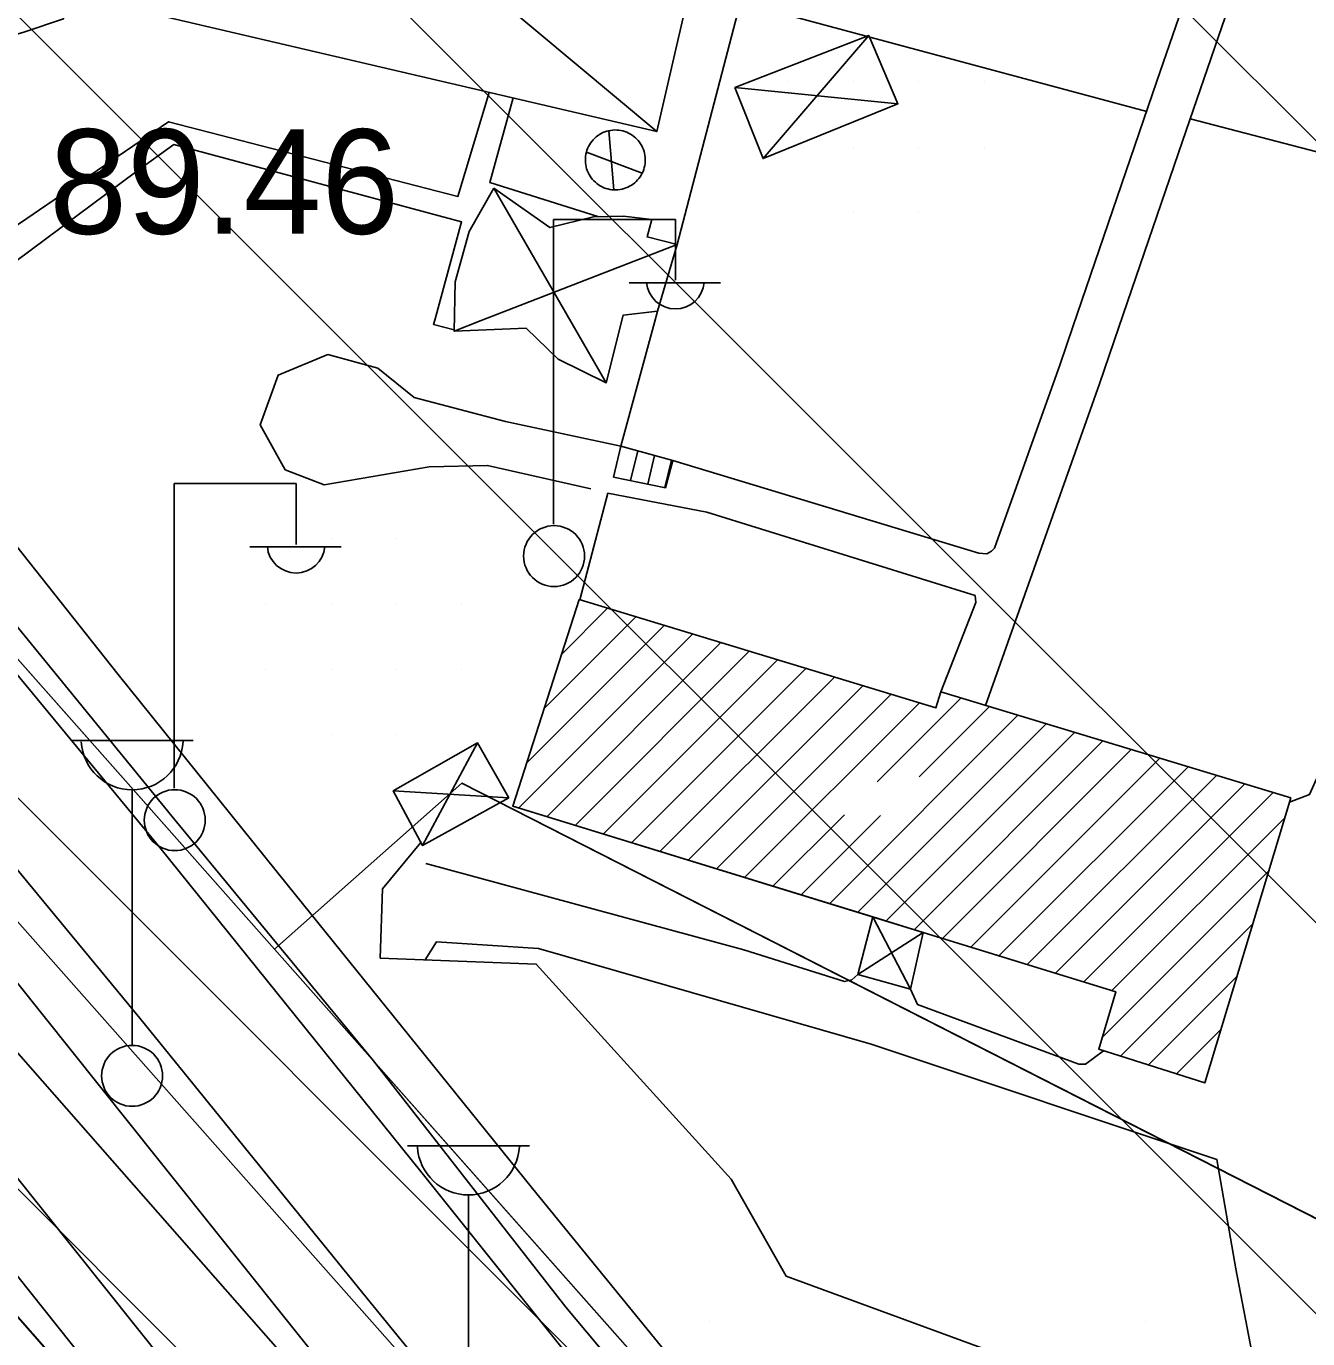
# Model space of a CAD drawing. Extents: x 417995 to 421451, y 4454518 to 4458015.
# Drawn here: x 420812.2 to 420885.8, y 4455749.1 to 4455824.5 of the extents above; entities that cross this region are included whole.
import ezdxf

# ---------------------------------------------------------------- set-up
doc = ezdxf.new("R2010")
doc.units = 0
for name, color, linetype in [('ADAKENARI', 7, 'Continuous'), ('B_Betonzemin', 7, 'Continuous'), ('B_Kapi', 7, 'Continuous'), ('B_Merdiven', 7, 'Continuous'), ('B_Resmi', 7, 'Continuous'), ('B_Sundurma', 7, 'Continuous'), ('B_Tarama', 7, 'Continuous'), ('KALDIRIM_FAT', 7, 'Continuous'), ('PL_AYA_FUAR', 7, 'Continuous'), ('PL_K_BHA', 7, 'Continuous'), ('PL_T_GUNUBIRLIK', 7, 'Continuous'), ('S_Cad_Sok_Lambasi', 7, 'Continuous'), ('S_Elektrik_Diregi', 7, 'Continuous'), ('Sinir_Duvar_tek_tarafa_ait', 7, 'Continuous'), ('Sinir_Ist_Duvari', 7, 'Continuous'), ('Sinir_Tel_bir_taraf', 7, 'Continuous'), ('Sinir_Yesil_Cit', 7, 'Continuous'), ('SN_TR_SIVILASMA', 7, 'Continuous'), ('TRFAT_BHA', 7, 'Continuous'), ('TRFAT_GUNUBİRLİK', 7, 'Continuous'), ('Y_Kot_Noktasi', 7, 'Continuous'), ('Yol_Kaldirim_kenari_bordurtasi', 7, 'Continuous'), ('Yol_Sose', 7, 'Continuous')]:
    doc.layers.add(name, color=color, linetype=linetype)

msp = doc.modelspace()

# ---------------------------------------------------------------- linework, layer by layer
at = {"layer": 'ADAKENARI'}
for p, q in [((420826.455, 4455771.466), (420807.444, 4455792.931)), ((420837.207, 4455780.989), (420826.455, 4455771.466)), ((420837.207, 4455780.989), (420902.705, 4455747.607)), ((420787.06, 4455778.4), (420884.04, 4455668.02)), ((420859.268, 4455734.421), (420826.455, 4455771.466))]:
    msp.add_line(p, q, dxfattribs=at)
at = {"layer": 'B_Betonzemin'}
for points in [[(420814.64, 4455826.308), (420814.352, 4455824.89), (420812.063, 4455824.116), (420808.849, 4455823.203), (420807.403, 4455824.914), (420805.23, 4455828.588), (420801.343, 4455837.135), (420797.754, 4455846.073)], [(420872.291, 4455807.196), (420877.116, 4455821.292), (420879.456, 4455828.138), (420879.51, 4455828.996), (420879.375, 4455829.584), (420879.075, 4455829.979), (420868.337, 4455833.082), (420861.585, 4455834.994), (420855.816, 4455836.285), (420854.155, 4455836.512), (420852.106, 4455836.093)], [(420896.685, 4455806.941), (420899.36, 4455813.685), (420899.731, 4455817.58), (420899.55, 4455819.755), (420898.845, 4455821.817), (420897.197, 4455824.141), (420895.925, 4455825.081), (420882.846, 4455828.866), (420882.573, 4455828.793), (420882.267, 4455828.613), (420878.588, 4455817.863), (420874.921, 4455807.169)], [(420871.559, 4455805.06), (420872.291, 4455807.196)], [(420874.921, 4455807.169), (420873.808, 4455803.923)], [(420844.621, 4455797.89), (420838.685, 4455799.239), (420835.328, 4455799.149), (420829.312, 4455798.132), (420827.072, 4455798.991), (420825.637, 4455801.564), (420826.667, 4455804.423), (420829.512, 4455805.6), (420832.397, 4455804.823), (420834.465, 4455803.139), (420839.71, 4455801.753), (420846.345, 4455800.337)], [(420849.316, 4455799.525), (420866.885, 4455794.202), (420867.355, 4455794.159), (420867.611, 4455794.312), (420867.783, 4455794.491), (420871.559, 4455805.06)], [(420873.808, 4455803.923), (420867.279, 4455785.458)], [(420895.151, 4455803.073), (420889.903, 4455789.356), (420885.874, 4455780.339), (420884.726, 4455779.908)], [(420864.705, 4455786.239), (420866.723, 4455791.366), (420866.669, 4455791.765), (420851.266, 4455796.551)], [(420835.152, 4455776.372), (420853.392, 4455771.43), (420859.175, 4455769.611), (420859.59, 4455769.697), (420859.939, 4455769.997)], [(420883.692, 4455742.449), (420881.636, 4455753.105), (420880.542, 4455759.389), (420860.704, 4455765.998), (420841.62, 4455771.504), (420835.747, 4455771.876), (420835.109, 4455770.848)], [(420862.957, 4455769.156), (420863.37, 4455768.276), (420872.638, 4455764.866), (420873.017, 4455764.849), (420874.054, 4455765.629)]]:
    msp.add_lwpolyline(points, dxfattribs=at)
at = {"layer": 'B_Kapi'}
msp.add_lwpolyline([(420832.526, 4455770.946), (420832.663, 4455774.921)], dxfattribs=at)
at = {"layer": 'B_Merdiven'}
for p, q in [((420846.9, 4455798.368), (420847.308, 4455800.074)), ((420847.88, 4455798.167), (420848.273, 4455799.81)), ((420848.86, 4455797.966), (420849.239, 4455799.546))]:
    msp.add_line(p, q, dxfattribs=at)
msp.add_lwpolyline([(420846.345, 4455800.337), (420845.921, 4455798.569), (420848.894, 4455797.959), (420849.316, 4455799.525)], close=True, dxfattribs=at)
at = {"layer": 'B_Resmi'}
for points in [[(420843.951, 4455791.534), (420864.426, 4455785.312), (420864.705, 4455786.239), (420884.797, 4455780.143), (420879.856, 4455763.785), (420873.769, 4455765.719), (420874.747, 4455769.015), (420840.138, 4455779.665)], [(420863.696, 4455772.416), (420860.797, 4455773.308), (420840.138, 4455779.665), (420843.951, 4455791.534), (420864.426, 4455785.312), (420864.705, 4455786.239), (420884.797, 4455780.143), (420879.856, 4455763.785), (420873.769, 4455765.719), (420874.747, 4455769.015)]]:
    msp.add_lwpolyline(points, close=True, dxfattribs=at)
at = {"layer": 'B_Sundurma'}
for p, q in [((420817.78, 4455844.036), (420848.403, 4455818.405)), ((420854.502, 4455816.86), (420860.574, 4455823.929)), ((420852.888, 4455820.936), (420862.233, 4455819.993)), ((420845.937, 4455815.059), (420845.644, 4455818.456)), ((420847.565, 4455816.016), (420844.359, 4455817.22)), ((420839.04, 4455815.154), (420843.46, 4455807.498)), ((420849.566, 4455811.931), (420838.32, 4455807.552)), ((420838.32, 4455807.552), (420836.766, 4455806.947)), ((420843.46, 4455807.498), (420845.495, 4455803.974)), ((420834.957, 4455777.409), (420838.101, 4455783.309)), ((420839.918, 4455780.144), (420833.274, 4455780.545)), ((420860.797, 4455773.308), (420862.957, 4455769.156)), ((420859.939, 4455769.997), (420863.696, 4455772.416))]:
    msp.add_line(p, q, dxfattribs=at)
for points in [[(420817.78, 4455844.036), (420815.982, 4455836.667), (420816.491, 4455836.563), (420814.13, 4455826.428), (420848.403, 4455818.405), (420850.959, 4455829.459), (420851.553, 4455829.256), (420853.08, 4455835.74)], [(420817.78, 4455844.036), (420853.08, 4455835.74), (420851.553, 4455829.257), (420850.959, 4455829.459), (420848.403, 4455818.405), (420814.13, 4455826.428), (420816.491, 4455836.563), (420815.982, 4455836.667)], [(420852.888, 4455820.936), (420854.502, 4455816.86), (420862.233, 4455819.993), (420860.574, 4455823.929)], [(420852.888, 4455820.937), (420860.574, 4455823.929), (420862.233, 4455819.993), (420854.502, 4455816.86)], [(420844.311, 4455816.971), (420844.302, 4455816.854), (420844.301, 4455816.736), (420844.308, 4455816.619), (420844.323, 4455816.503), (420844.345, 4455816.388), (420844.376, 4455816.274), (420844.414, 4455816.163), (420844.459, 4455816.055), (420844.512, 4455815.951), (420844.572, 4455815.85), (420844.639, 4455815.753), (420844.712, 4455815.661), (420844.791, 4455815.575), (420844.876, 4455815.494), (420844.966, 4455815.419), (420845.061, 4455815.35), (420845.16, 4455815.288), (420845.264, 4455815.232), (420845.371, 4455815.184), (420845.481, 4455815.144), (420845.593, 4455815.111), (420845.708, 4455815.085), (420845.824, 4455815.068), (420845.941, 4455815.059), (420846.058, 4455815.057), (420846.175, 4455815.064), (420846.292, 4455815.078), (420846.407, 4455815.1), (420846.52, 4455815.131), (420846.631, 4455815.168), (420846.74, 4455815.214), (420846.844, 4455815.266), (420846.945, 4455815.326), (420847.042, 4455815.392), (420847.134, 4455815.465), (420847.221, 4455815.544), (420847.302, 4455815.628), (420847.378, 4455815.718), (420847.447, 4455815.813), (420847.509, 4455815.913), (420847.565, 4455816.016), (420847.613, 4455816.123), (420847.654, 4455816.233), (420847.687, 4455816.345), (420847.713, 4455816.46), (420847.73, 4455816.576), (420847.74, 4455816.693), (420847.742, 4455816.81), (420847.736, 4455816.927), (420847.721, 4455817.044), (420847.699, 4455817.159), (420847.669, 4455817.272), (420847.632, 4455817.383), (420847.587, 4455817.492), (420847.535, 4455817.597), (420847.475, 4455817.698), (420847.409, 4455817.795), (420847.337, 4455817.887), (420847.258, 4455817.974), (420847.174, 4455818.056), (420847.084, 4455818.131), (420846.989, 4455818.2), (420846.89, 4455818.263), (420846.787, 4455818.319), (420846.68, 4455818.367), (420846.57, 4455818.408), (420846.458, 4455818.442), (420846.343, 4455818.468), (420846.227, 4455818.486), (420846.11, 4455818.496), (420845.993, 4455818.498), (420845.876, 4455818.492), (420845.759, 4455818.478), (420845.644, 4455818.456), (420845.531, 4455818.427), (420845.419, 4455818.39), (420845.311, 4455818.345), (420845.206, 4455818.293), (420845.105, 4455818.234), (420845.007, 4455818.168), (420844.915, 4455818.096), (420844.828, 4455818.017), (420844.746, 4455817.933), (420844.67, 4455817.843), (420844.601, 4455817.749), (420844.538, 4455817.65), (420844.482, 4455817.547), (420844.433, 4455817.44), (420844.392, 4455817.33), (420844.358, 4455817.218), (420844.332, 4455817.104), (420844.313, 4455816.988)], [(420844.312, 4455816.971), (420844.313, 4455816.988), (420844.332, 4455817.104), (420844.358, 4455817.218), (420844.392, 4455817.33), (420844.433, 4455817.44), (420844.482, 4455817.547), (420844.538, 4455817.65), (420844.601, 4455817.749), (420844.67, 4455817.843), (420844.746, 4455817.933), (420844.828, 4455818.017), (420844.915, 4455818.096), (420845.007, 4455818.168), (420845.105, 4455818.234), (420845.206, 4455818.293), (420845.311, 4455818.345), (420845.419, 4455818.39), (420845.531, 4455818.427), (420845.644, 4455818.457), (420845.76, 4455818.478), (420845.876, 4455818.492), (420845.993, 4455818.498), (420846.11, 4455818.496), (420846.227, 4455818.486), (420846.343, 4455818.468), (420846.458, 4455818.442), (420846.57, 4455818.409), (420846.68, 4455818.367), (420846.787, 4455818.319), (420846.89, 4455818.263), (420846.989, 4455818.2), (420847.084, 4455818.131), (420847.174, 4455818.056), (420847.258, 4455817.974), (420847.337, 4455817.887), (420847.409, 4455817.795), (420847.475, 4455817.698), (420847.535, 4455817.597), (420847.587, 4455817.492), (420847.632, 4455817.383), (420847.669, 4455817.272), (420847.7, 4455817.159), (420847.721, 4455817.044), (420847.736, 4455816.927), (420847.742, 4455816.81), (420847.74, 4455816.693), (420847.73, 4455816.576), (420847.713, 4455816.46), (420847.687, 4455816.345), (420847.654, 4455816.233), (420847.613, 4455816.123), (420847.565, 4455816.016), (420847.509, 4455815.913), (420847.447, 4455815.813), (420847.378, 4455815.718), (420847.302, 4455815.629), (420847.221, 4455815.544), (420847.134, 4455815.465), (420847.042, 4455815.392), (420846.945, 4455815.326), (420846.844, 4455815.266), (420846.74, 4455815.214), (420846.631, 4455815.168), (420846.52, 4455815.131), (420846.407, 4455815.1), (420846.292, 4455815.078), (420846.175, 4455815.064), (420846.058, 4455815.057), (420845.941, 4455815.059), (420845.824, 4455815.068), (420845.708, 4455815.086), (420845.594, 4455815.111), (420845.481, 4455815.144), (420845.371, 4455815.184), (420845.264, 4455815.233), (420845.16, 4455815.288), (420845.061, 4455815.35), (420844.966, 4455815.419), (420844.875, 4455815.494), (420844.791, 4455815.575), (420844.712, 4455815.661), (420844.639, 4455815.753), (420844.572, 4455815.85), (420844.512, 4455815.951), (420844.459, 4455816.055), (420844.414, 4455816.164), (420844.376, 4455816.275), (420844.345, 4455816.388), (420844.323, 4455816.503), (420844.308, 4455816.619), (420844.301, 4455816.736), (420844.302, 4455816.854)], [(420839.04, 4455815.155), (420842.268, 4455812.891), (420844.769, 4455813.52), (420846.483, 4455813.542), (420848.119, 4455813.358), (420847.847, 4455812.354), (420849.567, 4455811.931), (420848.438, 4455808.087), (420846.472, 4455807.874), (420845.495, 4455803.974), (420842.745, 4455805.331), (420840.9, 4455807.121), (420836.766, 4455806.947), (420836.82, 4455809.786), (420837.623, 4455812.669)], [(420839.04, 4455815.154), (420842.268, 4455812.891), (420844.769, 4455813.52), (420846.483, 4455813.542), (420848.119, 4455813.358), (420847.847, 4455812.354), (420849.566, 4455811.931), (420848.438, 4455808.087), (420846.472, 4455807.874), (420845.495, 4455803.974), (420842.745, 4455805.331), (420840.9, 4455807.121), (420836.766, 4455806.947), (420836.82, 4455809.786), (420837.623, 4455812.669)], [(420839.918, 4455780.144), (420834.957, 4455777.409), (420833.274, 4455780.545), (420838.101, 4455783.309)], [(420839.918, 4455780.144), (420834.958, 4455777.409), (420833.274, 4455780.545), (420838.101, 4455783.309)], [(420860.797, 4455773.308), (420859.939, 4455769.997), (420862.957, 4455769.156), (420863.696, 4455772.416)], [(420863.696, 4455772.416), (420862.957, 4455769.156), (420859.939, 4455769.997), (420860.797, 4455773.308)]]:
    msp.add_lwpolyline(points, close=True, dxfattribs=at)
at = {"layer": 'B_Tarama'}
for p, q in [((420842.947, 4455788.408), (420845.578, 4455791.039)), ((420841.943, 4455785.283), (420847.205, 4455790.545)), ((420840.467, 4455779.564), (420850.459, 4455789.556)), ((420840.939, 4455782.157), (420848.832, 4455790.051)), ((420842.089, 4455779.065), (420852.086, 4455789.062)), ((420843.711, 4455778.566), (420853.713, 4455788.568)), ((420845.333, 4455778.067), (420855.34, 4455788.073)), ((420846.955, 4455777.567), (420856.967, 4455787.579)), ((420848.577, 4455777.068), (420858.594, 4455787.085)), ((420850.2, 4455776.569), (420860.221, 4455786.59)), ((420851.822, 4455776.07), (420861.848, 4455786.096)), ((420853.444, 4455775.571), (420863.475, 4455785.602)), ((420861.06, 4455781.065), (420865.878, 4455785.883)), ((420858.31, 4455774.073), (420869.133, 4455784.896)), ((420863.463, 4455781.347), (420867.505, 4455785.389)), ((420859.932, 4455773.574), (420870.76, 4455784.402)), ((420861.555, 4455773.075), (420872.388, 4455783.908)), ((420863.177, 4455772.575), (420874.015, 4455783.414)), ((420864.799, 4455772.076), (420875.643, 4455782.92)), ((420866.421, 4455771.577), (420877.27, 4455782.426)), ((420868.043, 4455771.078), (420878.898, 4455781.933)), ((420869.665, 4455770.579), (420880.525, 4455781.439)), ((420871.287, 4455770.079), (420882.153, 4455780.945)), ((420872.91, 4455769.58), (420883.78, 4455780.451)), ((420855.066, 4455775.071), (420859.177, 4455779.182)), ((420856.688, 4455774.572), (420861.247, 4455779.131)), ((420874.532, 4455769.081), (420884.452, 4455779.002)), ((420873.97, 4455766.398), (420883.534, 4455775.962)), ((420875.016, 4455765.323), (420882.616, 4455772.923)), ((420876.626, 4455764.811), (420881.698, 4455769.884)), ((420878.235, 4455764.3), (420880.78, 4455766.844)), ((420879.845, 4455763.788), (420879.862, 4455763.805))]:
    msp.add_line(p, q, dxfattribs=at)
at = {"layer": 'KALDIRIM_FAT'}
for p, q in [((420858.06, 4455720.702), (420799.778, 4455786.504)), ((420794.738, 4455784.812), (420895.304, 4455670.35))]:
    msp.add_line(p, q, dxfattribs=at)
at = {"layer": 'PL_AYA_FUAR'}
msp.add_lwpolyline([(420545.417, 4455447.038), (420563.929, 4455742.844), (420564.494, 4455748.454), (420565.48, 4455754.005), (420566.882, 4455759.465), (420568.692, 4455764.805), (420570.899, 4455769.992), (420573.492, 4455774.998), (420576.455, 4455779.794), (420579.772, 4455784.353), (420583.423, 4455788.649), (420587.388, 4455792.657), (420591.644, 4455796.355), (420596.167, 4455799.72), (420600.931, 4455802.735), (420701.58, 4455861.23), (420708.62, 4455863.92), (420715.79, 4455864.57), (420723.78, 4455862.78), (420730.13, 4455859.19), (420735, 4455853.4), (420771.9, 4455797.51), (420787.06, 4455778.4), (420884.04, 4455668.02)], dxfattribs=at)
at = {"layer": 'PL_K_BHA'}
msp.add_lwpolyline([(420859.268, 4455734.421), (420826.455, 4455771.466), (420837.207, 4455780.989), (420902.705, 4455747.607)], dxfattribs=at)
at = {"layer": 'PL_T_GUNUBIRLIK'}
msp.add_lwpolyline([(420918.397, 4455889.242), (420925.139, 4455884.181), (420932.122, 4455879.458), (420939.329, 4455875.085), (420946.743, 4455871.073), (420963.066, 4455862.754), (420953.625, 4455723.77), (420915.241, 4455741.739), (420902.705, 4455747.607), (420837.207, 4455780.989), (420826.455, 4455771.466), (420807.444, 4455792.931), (420792.163, 4455812.194), (420746.552, 4455881.277), (420710.301, 4455994.371)], dxfattribs=at)
at = {"layer": 'S_Cad_Sok_Lambasi'}
for p, q in [((420814.784, 4455783.438), (420821.784, 4455783.438)), ((420818.284, 4455765.938), (420818.284, 4455780.613)), ((420834.087, 4455760.174), (420841.087, 4455760.174)), ((420837.587, 4455742.674), (420837.587, 4455757.349))]:
    msp.add_line(p, q, dxfattribs=at)
msp.add_circle((420818.284, 4455764.188), 1.75, dxfattribs=at)
for centre in [(420818.284, 4455783.542), (420837.587, 4455760.278)]:
    msp.add_arc(centre, 2.929, 183.298, 356.90719, dxfattribs=at)
at = {"layer": 'S_Elektrik_Diregi'}
for p, q in [((420842.472, 4455795.866), (420842.472, 4455813.366)), ((420842.472, 4455813.366), (420849.472, 4455813.366)), ((420849.472, 4455809.866), (420849.472, 4455813.366)), ((420846.812, 4455809.726), (420852.062, 4455809.726)), ((420820.697, 4455780.704), (420820.697, 4455798.204)), ((420820.697, 4455798.204), (420827.697, 4455798.204)), ((420827.697, 4455794.704), (420827.697, 4455798.204)), ((420825.037, 4455794.564), (420830.287, 4455794.564))]:
    msp.add_line(p, q, dxfattribs=at)
for centre in [(420842.508, 4455794.03), (420820.733, 4455778.869)]:
    msp.add_circle(centre, 1.75, dxfattribs=at)
for centre in [(420849.472, 4455809.879), (420827.698, 4455794.717)]:
    msp.add_arc(centre, 1.658, 184.83843, 355.14641, dxfattribs=at)
at = {"layer": 'Sinir_Duvar_tek_tarafa_ait'}
for points in [[(420849.566, 4455811.931), (420855.922, 4455836.261)], [(420832.663, 4455774.921), (420834.86, 4455777.591)], [(420883.938, 4455742.359), (420855.834, 4455752.684), (420852.668, 4455758.262), (420841.486, 4455770.605), (420832.526, 4455770.946)]]:
    msp.add_lwpolyline(points, dxfattribs=at)
at = {"layer": 'Sinir_Ist_Duvari'}
for points in [[(420848.265, 4455807.448), (420846.345, 4455800.337)], [(420848.438, 4455808.087), (420848.265, 4455807.448)], [(420845.588, 4455797.635), (420843.975, 4455791.526)], [(420851.266, 4455796.551), (420845.588, 4455797.635)]]:
    msp.add_lwpolyline(points, dxfattribs=at)
at = {"layer": 'Sinir_Tel_bir_taraf'}
msp.add_lwpolyline([(420790.105, 4455780.785), (420799.467, 4455768.05), (420837.712, 4455720.005)], dxfattribs=at)
at = {"layer": 'Sinir_Yesil_Cit'}
for points in [[(420853.435, 4455825.752), (420876.524, 4455819.562)], [(420879.022, 4455819.13), (420898.408, 4455814.085), (420895.62, 4455806.952)]]:
    msp.add_lwpolyline(points, dxfattribs=at)
at = {"layer": 'SN_TR_SIVILASMA'}
for p, q in [((421270.932, 4455433.182), (420221.05, 4456483.064)), ((421270.469, 4455388.745), (420206.083, 4456453.13)), ((421270.237, 4455366.526), (420198.599, 4456438.163)), ((421269.773, 4455322.088), (420183.632, 4456408.229)), ((421269.542, 4455299.869), (420176.149, 4456393.262))]:
    msp.add_line(p, q, dxfattribs=at)
at = {"layer": 'TRFAT_BHA'}
for p, q in [((420851.455, 4455750.085), (420851.455, 4455750.085)), ((420876.455, 4455750.085), (420876.455, 4455750.085))]:
    msp.add_line(p, q, dxfattribs=at)
at = {"layer": 'TRFAT_GUNUBİRLİK'}
for p, q in [((420855.953, 4455821.27), (420855.953, 4455821.27)), ((420859.703, 4455821.27), (420859.703, 4455821.27)), ((420863.453, 4455821.27), (420863.453, 4455821.27)), ((420867.203, 4455821.27), (420867.203, 4455821.27)), ((420855.953, 4455817.52), (420855.953, 4455817.52)), ((420859.703, 4455817.52), (420859.703, 4455817.52)), ((420863.453, 4455817.52), (420863.453, 4455817.52)), ((420867.203, 4455817.52), (420867.203, 4455817.52)), ((420859.703, 4455813.77), (420859.703, 4455813.77)), ((420863.453, 4455813.77), (420863.453, 4455813.77)), ((420829.703, 4455795.02), (420829.703, 4455795.02)), ((420833.453, 4455795.02), (420833.453, 4455795.02)), ((420825.953, 4455791.27), (420825.953, 4455791.27)), ((420829.703, 4455791.27), (420829.703, 4455791.27)), ((420833.453, 4455791.27), (420833.453, 4455791.27)), ((420837.203, 4455791.27), (420837.203, 4455791.27)), ((420825.953, 4455787.52), (420825.953, 4455787.52)), ((420829.703, 4455787.52), (420829.703, 4455787.52)), ((420833.453, 4455787.52), (420833.453, 4455787.52)), ((420837.203, 4455787.52), (420837.203, 4455787.52)), ((420829.703, 4455783.77), (420829.703, 4455783.77)), ((420833.453, 4455783.77), (420833.453, 4455783.77))]:
    msp.add_line(p, q, dxfattribs=at)
at = {"layer": 'Yol_Kaldirim_kenari_bordurtasi'}
for points in [[(420838.786, 4455820.656), (420836.99, 4455814.687), (420820.379, 4455818.97), (420811.753, 4455813.099), (420804.847, 4455807.902)], [(420845.015, 4455813.523), (420838.814, 4455815.481), (420840.156, 4455820.336)], [(420807.37, 4455807.876), (420810.761, 4455810.325), (420818.56, 4455816.142), (420820.685, 4455817.656), (420837.197, 4455813.222), (420835.656, 4455807.58)], [(420835.656, 4455807.58), (420835.587, 4455807.327), (420836.768, 4455807.029)], [(420803.37, 4455804.985), (420806.845, 4455800.646), (420817.479, 4455787.226), (420827.186, 4455775.173), (420841.27, 4455757.726), (420854.435, 4455741.564), (420866.257, 4455726.944), (420883.111, 4455707.229), (420895.004, 4455692.566), (420902.019, 4455684.54), (420903.124, 4455683.301)], [(420901.418, 4455682.018), (420897.427, 4455686.541), (420884.499, 4455701.601), (420871.311, 4455717.303), (420863.886, 4455726.109), (420853.643, 4455738.412), (420843.19, 4455750.906), (420832.144, 4455765.044), (420820.732, 4455778.884), (420810.734, 4455791.16), (420801.346, 4455802.983), (420801.254, 4455803.456)]]:
    msp.add_lwpolyline(points, dxfattribs=at)
at = {"layer": 'Yol_Sose'}
for points in [[(420899.277, 4455680.851), (420897.475, 4455683.375), (420889.639, 4455692.641), (420877.29, 4455706.866), (420866.287, 4455719.992), (420856.476, 4455731.799), (420845.334, 4455745.578), (420834.935, 4455758.591), (420819.872, 4455777.306), (420808.667, 4455790.878), (420801.414, 4455799.71)], [(420795.354, 4455796.437), (420809.311, 4455778.892), (420818.728, 4455767.504), (420831.526, 4455751.705), (420842.627, 4455738.105), (420854.865, 4455723.408), (420868.803, 4455706.662), (420887.903, 4455683.882), (420892.26, 4455678.422), (420894.404, 4455675.346), (420899.152, 4455667.249)], [(420893.649, 4455670.138), (420890.198, 4455674.86), (420885.618, 4455680.249), (420877.342, 4455689.743), (420865.394, 4455704.021), (420852.276, 4455719.189), (420842.657, 4455730.934), (420831.848, 4455744.279), (420819.735, 4455759.432), (420806.635, 4455775.841), (420796.557, 4455788.569), (420792.614, 4455793.673)], [(420790.343, 4455784.411), (420806.226, 4455765.152), (420823.742, 4455743.223), (420841.333, 4455721.367), (420855.621, 4455704.291), (420862.105, 4455696.641), (420862.908, 4455694.915), (420865.862, 4455689.535), (420885.587, 4455665.962)]]:
    msp.add_lwpolyline(points, dxfattribs=at)

# ---------------------------------------------------------------- texts
at = {"layer": 'Y_Kot_Noktasi'}
msp.add_text('89.46', height=6, dxfattribs=at).set_placement((420813.528, 4455812.537))

doc.saveas('drawing.dxf')
